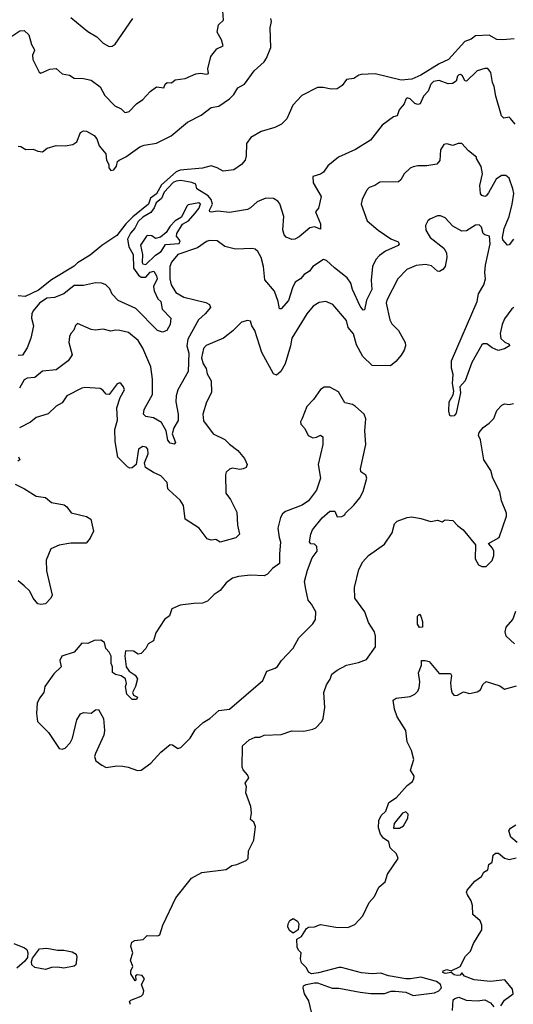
# Model space of a CAD drawing. Extents: x 1690054 to 1842981, y 782881 to 914114.
# Tile 369 of 656: x 1771016 to 1774263, y 851546 to 858018. Entities that reach past the tile are written whole.
import ezdxf

# ---------------------------------------------------------------- set-up
doc = ezdxf.new("R2010")
doc.units = 0

msp = doc.modelspace()

# ---------------------------------------------------------------- linework, layer by layer
at = {"layer": '0CON10XD'}
for points in [[(1770965, 857908.8), (1771016.4, 857943.6), (1771045, 857946.7), (1771075, 857917.5), (1771092.5, 857855), (1771111.2, 857825), (1771113.3, 857815), (1771100, 857785), (1771102, 857755), (1771142.7, 857672.7), (1771155, 857666.7), (1771215, 857692.5), (1771255, 857696.2), (1771295, 857660.8), (1771342.4, 857652.4), (1771375, 857634.4), (1771435, 857632), (1771485, 857619.7), (1771545, 857575.7), (1771575, 857518.6), (1771640.9, 857450.9), (1771682.3, 857432.3), (1771705, 857410), (1771715, 857406.7), (1771735, 857413.3), (1771783.3, 857465), (1771826.8, 857493.2), (1771874.1, 857545.9), (1771915, 857576.7), (1771965, 857570), (1771973.1, 857595), (1771985, 857605.6), (1772015, 857603.3), (1772037.9, 857622.1), (1772105, 857631.3), (1772175, 857661.6), (1772205, 857665.3), (1772245, 857658.9), (1772257.4, 857665), (1772252.7, 857695), (1772273.9, 857776.1), (1772313.7, 857826.3), (1772354.5, 857845.5), (1772343.8, 857885), (1772314.9, 857935), (1772323.9, 857985), (1772356.3, 858015), (1772353.2, 858075)], [(1771005, 857186.2), (1771023.9, 857183.9), (1771055, 857163.8), (1771105, 857166.2), (1771135, 857153.3), (1771165, 857150), (1771196.4, 857173.6), (1771255, 857190.8), (1771315, 857188.9), (1771365, 857197.1), (1771392, 857215), (1771415, 857276.2), (1771435, 857288), (1771455, 857285.7), (1771505, 857255.7), (1771522.5, 857235), (1771538.9, 857188.9), (1771582, 857135), (1771587.5, 857095), (1771602.5, 857065), (1771603, 857043), (1771615, 857027.5), (1771635, 857030), (1771652.5, 857055), (1771660, 857085), (1771670, 857095), (1771714.4, 857115.6), (1771805, 857182.1), (1771835, 857193.8), (1771914.7, 857205.3), (1772012, 857255), (1772120, 857345), (1772209.1, 857390.9), (1772275, 857441.4), (1772325, 857449.6), (1772395, 857498.2), (1772425, 857525.5), (1772450.2, 857569.8), (1772495.2, 857594.8), (1772558.9, 857681.1), (1772625, 857740.6), (1772640, 857765), (1772668.8, 857835), (1772664.2, 857965), (1772671.2, 858005), (1772668.8, 858025)], [(1771352.1, 858032.1), (1771465, 857940.8), (1771523.3, 857905), (1771565, 857863.3), (1771605, 857841.2), (1771625, 857843.8), (1771644.1, 857855.9), (1771759.2, 858025)], [(1774268.3, 857891.7), (1774195, 857886.2), (1774155, 857886.7), (1774105, 857915.8), (1774015, 857910.7), (1773985, 857889.5), (1773945, 857874.4), (1773836.5, 857755), (1773775, 857728.6), (1773655, 857653.6), (1773595, 857626.4), (1773525, 857621.1), (1773355, 857661.4), (1773263.2, 857656.8), (1773246.9, 857653.1), (1773215, 857631.9), (1773165, 857625.6), (1773137.1, 857585), (1773104.1, 857564.1), (1773065, 857560.8), (1773012.5, 857572.5), (1772975, 857571.4), (1772871, 857519), (1772812.4, 857455), (1772789.1, 857400.9), (1772774.2, 857365.8), (1772738.7, 857331.3), (1772695, 857308.3), (1772605, 857282.9), (1772536.7, 857243.4), (1772508.6, 857205), (1772506.3, 857123.7), (1772498, 857095), (1772475, 857066), (1772425, 857030), (1772355, 857022), (1772315, 857044.3), (1772275, 857057.1), (1772217.8, 857042.2), (1772071.1, 857028.9), (1772045, 857018), (1771947.9, 856932.1), (1771915, 856873.4), (1771875.7, 856844.3), (1771864.1, 856805), (1771759, 856721), (1771714.1, 856675.9), (1771655, 856600), (1771556.6, 856533.4), (1771479.5, 856470.5), (1771395, 856420.6), (1771375, 856398.7), (1771225, 856308.4), (1771140.4, 856239.6), (1771051.6, 856198.4), (1771005, 856202.5)], [(1774275, 857332), (1774245, 857369.2), (1774235, 857376.2), (1774200.3, 857370.3), (1774185, 857385.8), (1774148.6, 857515), (1774137.7, 857577.7), (1774125.8, 857605), (1774115, 857670), (1774095, 857695.9), (1774075, 857696.9), (1774025, 857680.7), (1773955, 857614), (1773943.3, 857615), (1773928.9, 857648.9), (1773915, 857656.5), (1773905, 857656.2), (1773895, 857647.1), (1773886.8, 857613.2), (1773862.7, 857597.3), (1773835, 857596.9), (1773775, 857618.9), (1773738.7, 857611.3), (1773720.8, 857595), (1773702.1, 857547.9), (1773671.9, 857515), (1773650, 857465), (1773635, 857460.6), (1773615, 857467.5), (1773585, 857497.5), (1773565, 857504), (1773555, 857496.2), (1773545.5, 857465), (1773512.2, 857425), (1773498.8, 857385), (1773475, 857379.5), (1773399.5, 857325), (1773323.4, 857226.6), (1773225.6, 857164.4), (1773114, 857115), (1773043.1, 857056.9), (1773015.4, 857014.6), (1772995, 857001.4), (1772945, 856986.2), (1772946.5, 856945), (1772998.4, 856855), (1772982.1, 856777.9), (1772962.1, 856755), (1772995.2, 856675.2), (1772995, 856641.4), (1772955, 856655.4), (1772925, 856649.6), (1772855, 856590.8), (1772825, 856574.6), (1772805, 856573.8), (1772768.1, 856588.1), (1772755, 856603.3), (1772746.6, 856636.6), (1772753.8, 856725), (1772726.7, 856806.7), (1772714, 856825), (1772685, 856842.9), (1772634.3, 856844.3), (1772578.9, 856821.1), (1772535, 856781.4), (1772515, 856770.8), (1772395, 856750.5), (1772318.2, 856758.2), (1772275, 856751.5), (1772265.5, 856755.5), (1772263.8, 856765), (1772283.9, 856805), (1772276.2, 856835), (1772255, 856859.1), (1772181.1, 856905), (1772175, 856936.4), (1772147.7, 856947.7), (1772075, 856960.9), (1772045, 856957.3), (1772025, 856947.9), (1771966.5, 856885), (1771948.6, 856841.4), (1771914.2, 856815), (1771899.6, 856780.4), (1771878.8, 856751.2), (1771825, 856720.4), (1771795, 856690.3), (1771773.6, 856646.4), (1771744.8, 856615.2), (1771725.6, 856575), (1771734, 856525), (1771763.1, 856475), (1771764.3, 856385), (1771798.2, 856338.2), (1771815, 856325.2), (1771845, 856325.6), (1771875, 856358.8), (1771897.1, 856365), (1771915.9, 856335), (1771920.6, 856315), (1771896.9, 856265), (1771900, 856235), (1771923.5, 856183.5), (1771944, 856165), (1771953.3, 856115), (1772010, 856055), (1772005.8, 856015), (1771983.8, 855975), (1771955, 855963.8), (1771921.4, 855975), (1771779.5, 856119.5), (1771662.7, 856172.7), (1771624.1, 856214.1), (1771607.7, 856247.7), (1771581.4, 856275), (1771555.5, 856285.5), (1771515, 856287), (1771435, 856270.3), (1771375, 856269.6), (1771305, 856215.5), (1771245, 856192.2), (1771195, 856186.9), (1771145, 856154.7), (1771104.2, 856105), (1771095, 856083.3), (1771093.9, 856056.1), (1771106.1, 856005), (1771088.3, 855925), (1771065, 855860.6), (1771035, 855812.9), (1771005, 855810)], [(1774101, 856879), (1774085, 856859.1), (1774075, 856855.6), (1774055, 856862), (1774047.5, 856875), (1774042.1, 856927.9), (1774060.8, 857005), (1774051.7, 857051.7), (1774020, 857105), (1774020, 857115), (1773967.5, 857155), (1773925, 857203.8), (1773900, 857205), (1773865, 857191.2), (1773825, 857201.2), (1773805, 857196.7), (1773785, 857162.5), (1773778.8, 857091.2), (1773761.1, 857068.9), (1773695, 857056.9), (1773635, 857057.5), (1773605, 857050), (1773585, 857041.2), (1773544.5, 857005.5), (1773524, 856965), (1773507.9, 856952.1), (1773385, 856950.5), (1773353, 856927), (1773315, 856914.4), (1773297.8, 856895), (1773269.2, 856835), (1773263.1, 856805), (1773300.8, 856695), (1773374.3, 856635), (1773458.1, 856578.1), (1773505, 856556.7), (1773512.9, 856545), (1773506.6, 856533.4), (1773423.3, 856496.7), (1773382.3, 856467.7), (1773359.5, 856440.5), (1773337.1, 856395), (1773327.3, 856305), (1773333.3, 856245), (1773297.3, 856175), (1773285, 856111.2), (1773275, 856109.2), (1773255, 856134.2), (1773205.4, 856245), (1773193.9, 856285), (1773170.9, 856320.9), (1773086.3, 856386.4), (1773035, 856434.5), (1773015, 856441.5), (1772945, 856396), (1772922.5, 856365), (1772886.9, 856343.1), (1772862.7, 856315), (1772827.4, 856292.6), (1772809.5, 856255), (1772785, 856172.9), (1772735, 856117.5), (1772725, 856117.5), (1772717.1, 856165), (1772692.5, 856232.5), (1772628, 856308), (1772620.6, 856395), (1772604.4, 856454.4), (1772582.5, 856495), (1772565, 856508.6), (1772545, 856513.1), (1772435, 856509.4), (1772365, 856527.8), (1772314.5, 856564.5), (1772265, 856566.9), (1772245, 856560), (1772185, 856519.2), (1772056.2, 856475), (1772015, 856424), (1772004.5, 856394.5), (1772003.5, 856315), (1772011.8, 856275), (1772042.7, 856225), (1772095, 856193.4), (1772239.8, 856159.8), (1772263.3, 856145), (1772270.4, 856125), (1772236.2, 856083.8), (1772191.3, 856045), (1772122.9, 855917.1), (1772115.6, 855875), (1772128.7, 855825), (1772123.7, 855705), (1772056.2, 855585), (1772044.7, 855545), (1772042.3, 855505), (1772058.3, 855425), (1772057.8, 855382.3), (1772030.4, 855335), (1772018.5, 855295), (1772040.8, 855239.2), (1772032.3, 855227.7), (1772005, 855234.6), (1771989.7, 855255), (1771979.2, 855315), (1771949.5, 855369.5), (1771895, 855399.7), (1771845, 855409.1), (1771829.5, 855425), (1771833.9, 855455), (1771888.9, 855555), (1771890.4, 855655), (1771878.9, 855735), (1771825, 855858), (1771795, 855908.6), (1771732, 855962), (1771675, 855975.6), (1771645, 855977.8), (1771615, 855971.1), (1771565, 855982.9), (1771513.6, 855976.4), (1771485, 855982), (1771395, 856020), (1771382.3, 856007.7), (1771372, 855978), (1771351.2, 855955), (1771342.9, 855935), (1771340, 855895), (1771360, 855815), (1771334.4, 855775), (1771255, 855715.6), (1771165, 855707.5), (1771115, 855665.8), (1771065, 855662.3), (1771045, 855650), (1771015.1, 855594.9)], [(1774265, 856575.8), (1774235, 856538), (1774225, 856536), (1774195, 856570), (1774192, 856585), (1774203.2, 856645), (1774235.4, 856724.6), (1774256, 856805), (1774265.6, 856874.4), (1774260.8, 856905), (1774235, 856975.6), (1774215, 856994.2), (1774185.7, 856994.3), (1774149.5, 856970.5), (1774101, 856879)], [(1771845, 856409.2), (1771910, 856470), (1771945.5, 856495), (1771975, 856540.5), (1772065, 856546.4), (1772070.5, 856565), (1772046.5, 856595), (1772048.5, 856611.5), (1772087.3, 856672.7), (1772125.4, 856695), (1772169.1, 856745), (1772195, 856777.5), (1772205, 856805.6), (1772193.3, 856813.3), (1772125, 856800.8), (1772115, 856791.2), (1772079.6, 856720.4), (1772038.1, 856695), (1772005, 856660), (1771980, 856620), (1771941.3, 856588.7), (1771909.5, 856579.5), (1771885, 856597.8), (1771855, 856600), (1771849.2, 856595), (1771810.9, 856535), (1771822.5, 856475), (1771821.3, 856421.3), (1771825, 856413.1), (1771845, 856409.2)], [(1774265.7, 856125), (1774253.7, 856116.3), (1774205, 856052.5), (1774189.4, 856015), (1774176, 855955), (1774181.7, 855921.7), (1774208.3, 855898.3), (1774236, 855885), (1774238.1, 855875), (1774205.7, 855855), (1774163.2, 855843.2), (1774125, 855860), (1774087.9, 855887.9), (1774065, 855888.1), (1774055, 855880.4), (1773989.8, 855765), (1773946.7, 855643.3), (1773911.6, 855605), (1773915.2, 855565), (1773910, 855535), (1773888, 855432), (1773875, 855413.1), (1773855, 855411.2), (1773845, 855416.7), (1773839.3, 855445), (1773842.2, 855505), (1773868.1, 855551.9), (1773872.5, 855575), (1773863.7, 855626.3), (1773867.9, 855685), (1773857.4, 855727.4), (1773855.5, 855775), (1774026, 856165), (1774033.4, 856216.6), (1774069.3, 856275), (1774080, 856315), (1774075.3, 856355.3), (1774079.8, 856405), (1774110, 856545), (1774105.8, 856595.8), (1774075, 856602.5), (1774065, 856612.5), (1774052.9, 856655), (1774039.5, 856669.5), (1774015, 856668.1), (1773955, 856630), (1773925, 856627.5), (1773865, 856661.4), (1773815, 856715.7), (1773785, 856727.5), (1773765, 856727.5), (1773715, 856707.5), (1773700, 856695), (1773685.8, 856665), (1773687.5, 856635), (1773715.8, 856585), (1773805.8, 856515), (1773822.9, 856485), (1773825.6, 856455), (1773814.4, 856395.6), (1773798.8, 856375), (1773777.7, 856362.3), (1773765, 856363.8), (1773725, 856398.9), (1773685, 856408.5), (1773625, 856401.2), (1773562, 856375), (1773504.2, 856315), (1773430.5, 856175), (1773426.9, 856155), (1773450, 856045), (1773465, 856018), (1773508.6, 855975), (1773550.8, 855895), (1773554.3, 855875), (1773545.6, 855845), (1773525, 855813.3), (1773489.7, 855770.3), (1773455, 855742.5), (1773335, 855744.4), (1773273.7, 855803.7), (1773231.5, 855881.5), (1773212.4, 855952.4), (1773176.6, 855995), (1773165, 856041.5), (1773075.4, 856145.4), (1773030, 856165), (1772985, 856159.2), (1772945.5, 856134.5), (1772905, 856084), (1772805.5, 855925), (1772797.3, 855875), (1772763.1, 855755), (1772734.2, 855705), (1772705, 855681.4), (1772685, 855690.8), (1772609.7, 855829.7), (1772562.5, 855975), (1772543.8, 856005), (1772535, 856036.7), (1772515, 856040), (1772475, 856030), (1772418.3, 855971.7), (1772356.7, 855925), (1772243.1, 855876.9), (1772224.6, 855855.4), (1772212.5, 855795), (1772222.1, 855755), (1772241.8, 855725), (1772249.1, 855689.1), (1772274.5, 855644.5), (1772278.3, 855568.3), (1772245, 855503.3), (1772221.1, 855425), (1772225, 855381.2), (1772289.2, 855295), (1772365, 855258.8), (1772395, 855226.7), (1772450, 855185), (1772495, 855133.3), (1772512, 855095), (1772506, 855075), (1772485, 855064.4), (1772465, 855061.4), (1772415, 855069.2), (1772395.7, 855064.3), (1772375, 855043.8), (1772370, 855025), (1772371.1, 854905), (1772402.5, 854865), (1772445, 854780), (1772448.1, 854695), (1772462.5, 854635), (1772437.6, 854612.4), (1772335, 854583.8), (1772305, 854600), (1772275, 854596), (1772250, 854605), (1772196, 854675), (1772104.5, 854734.5), (1772092.8, 854825), (1772070.5, 854860.5)], [(1772070.5, 854860.5), (1771998, 854925), (1771991.2, 854935), (1771985.8, 854975), (1771945, 855019.4), (1771895, 855041.4), (1771842.5, 855075), (1771836, 855105), (1771860, 855165), (1771859.2, 855195), (1771848.8, 855208.8), (1771825, 855212), (1771798, 855195), (1771782.5, 855095), (1771755, 855071.4), (1771740.9, 855070.9), (1771725, 855079.2), (1771661.7, 855141.7), (1771644.7, 855244.7), (1771641.2, 855325), (1771660, 855385), (1771654.3, 855465.7), (1771676.2, 855535), (1771704.2, 855585), (1771698.8, 855605), (1771682.5, 855625), (1771675, 855630), (1771657.5, 855625), (1771605, 855553.3), (1771585, 855556.7), (1771563.2, 855583.2), (1771544.3, 855594.3), (1771445, 855600.5), (1771425, 855596.5), (1771325.5, 855544.5), (1771295, 855498.6), (1771255, 855477.1), (1771202.1, 855427.9), (1771125, 855403.3), (1771086.9, 855373.1), (1771013.3, 855335)], [(1771791.7, 853081.7), (1771815, 853084), (1771878.5, 853131.5), (1771945, 853202.5), (1772005, 853252.5), (1772021.7, 853251.7), (1772055, 853227.5), (1772075, 853233.3), (1772138, 853295), (1772170.4, 853349.6), (1772222.2, 853397.8), (1772266.7, 853425), (1772325, 853476.4), (1772395, 853485.7), (1772614.2, 853675), (1772642.5, 853735), (1772695.6, 853754.4), (1772712.7, 853767.3), (1772738.8, 853805), (1772815, 853886.7), (1772851.2, 853955), (1772944.2, 854045.8), (1772961.2, 854075), (1772963.3, 854125), (1772935.7, 854175.7), (1772912.7, 854202.7), (1772897.8, 854275), (1772890, 854325), (1772909.5, 854400.5), (1772940.3, 854479.7), (1772973.3, 854525), (1772970, 854555), (1772955, 854570), (1772931.7, 854571.7), (1772922.5, 854585), (1772930, 854635), (1772941.2, 854665), (1773005, 854742.5), (1773055, 854787.5), (1773088.3, 854788.3), (1773105, 854750), (1773135, 854752.5), (1773155, 854762.5), (1773160, 854775), (1773215, 854826.7), (1773253.8, 854875), (1773275, 854917.5), (1773300, 855005), (1773293, 855023), (1773260, 855045), (1773257.5, 855065), (1773294, 855225), (1773286.2, 855315), (1773293.3, 855395), (1773282.5, 855425), (1773225.9, 855475.9), (1773205, 855488.8), (1773155, 855500), (1773112.7, 855572.7), (1773055, 855602.5), (1773018.3, 855601.7), (1772993.6, 855586.4), (1772949.1, 855520.9), (1772904.2, 855475.8), (1772873.8, 855396.2), (1772863.8, 855375), (1772865, 855360), (1772890.7, 855330.7), (1772912.5, 855285), (1772945, 855270), (1772967.3, 855272.7), (1772995, 855286.2), (1773010, 855275), (1773010, 855225), (1772980, 855095), (1772993.8, 855005), (1772968, 854925), (1772915.9, 854854.1), (1772874.3, 854825.7), (1772765, 854786), (1772745, 854770), (1772731.2, 854745), (1772713.8, 854675), (1772722, 854615), (1772732.5, 854585), (1772724.3, 854505), (1772725.7, 854444.3), (1772679.1, 854410.9), (1772645, 854372.5), (1772625, 854361.4), (1772535, 854366.7), (1772455, 854357.5), (1772415, 854346.4), (1772375, 854317.1), (1772333.6, 854266.4), (1772295, 854240.4), (1772251.9, 854195), (1772217.3, 854182.7), (1772161.1, 854181.1), (1772070.9, 854169.1), (1772016.7, 854145), (1772000.7, 854099.3), (1771967.5, 854075), (1771911.7, 853988.3), (1771896.2, 853935), (1771860, 853915), (1771845.8, 853884.2), (1771815, 853851.2), (1771795, 853846.7), (1771765, 853867.5), (1771711.7, 853868.3), (1771707.5, 853835), (1771716.7, 853765), (1771736.1, 853736.1), (1771775, 853710), (1771790, 853685), (1771777.5, 853635), (1771757.5, 853595), (1771765, 853577.5), (1771790, 853565), (1771785, 853550), (1771755, 853550), (1771720, 853585), (1771711.2, 853635), (1771717.5, 853655), (1771712.5, 853685), (1771683.9, 853703.9), (1771645, 853713.8), (1771626.4, 853726.4), (1771626.7, 853765), (1771616.7, 853785), (1771617.5, 853835), (1771605, 853860), (1771582.5, 853885), (1771573.3, 853925), (1771549.5, 853939.5), (1771505, 853936.2), (1771465, 853916.7), (1771425, 853920), (1771375, 853860), (1771293.3, 853835), (1771280, 853805), (1771287.5, 853765), (1771241.2, 853718.8), (1771181.2, 853635), (1771173.8, 853595), (1771145, 853557.5), (1771130.8, 853525), (1771126.4, 853456.4), (1771133.8, 853405), (1771205, 853332.5), (1771275, 853227.5), (1771295, 853223.3), (1771315, 853230), (1771348.8, 853265), (1771364.1, 853295.9), (1771391.4, 853415), (1771415, 853454), (1771435, 853464), (1771485, 853458.8), (1771515, 853481.2), (1771535, 853483.3), (1771567.5, 853425), (1771574.4, 853345), (1771568.6, 853315), (1771513.6, 853193.6), (1771508.8, 853175), (1771516.4, 853146.4), (1771555, 853116.7), (1771585, 853103.3), (1771655, 853112.5), (1771695, 853110), (1771730, 853105), (1771791.7, 853081.7)], [(1771743.8, 851545), (1771737.5, 851565), (1771746.2, 851573.8), (1771815, 851600), (1771828.4, 851611.6), (1771831.5, 851635), (1771816.7, 851675), (1771836.2, 851713.8), (1771821.4, 851735), (1771789.4, 851740.6), (1771777.7, 851732.3), (1771780, 851705), (1771775, 851700), (1771746.2, 851745), (1771746.2, 851765), (1771760, 851795), (1771743.6, 851836.4), (1771760, 851885), (1771747.5, 851925), (1771752.5, 851955), (1771774.2, 851965.8), (1771827.7, 851972.3), (1771855, 851997.5), (1771925, 851996.2), (1771937.1, 852002.9), (1771956.7, 852065), (1772043.8, 852246.2), (1772146.7, 852375), (1772215, 852412), (1772375, 852432), (1772412.3, 852457.7), (1772445, 852463.8), (1772505, 852490), (1772517.8, 852505), (1772520, 852555), (1772555.5, 852624.5), (1772567.1, 852715), (1772555, 852742.5), (1772535, 852760), (1772540.6, 852805), (1772536.5, 852846.5), (1772502.5, 852935), (1772507.5, 852975), (1772500, 853000), (1772522.5, 853035), (1772515, 853053.3), (1772485.9, 853085.9), (1772478.8, 853105), (1772482.5, 853245), (1772525, 853283.3), (1772565, 853301.2), (1772595, 853302), (1772624.2, 853315.8), (1772735, 853318.8), (1772805, 853343.3), (1772885, 853341.2), (1772945, 853353.3), (1772965, 853363.3), (1773002.5, 853405), (1773012.5, 853425), (1773022.7, 853497.3), (1773017.5, 853595), (1773034, 853645), (1773057.9, 853682.1), (1773069.2, 853715), (1773105, 853742.5), (1773165, 853775.7), (1773245, 853792.9), (1773297.9, 853812.1), (1773356, 853895), (1773356, 853966), (1773349.2, 853995), (1773311.1, 854055), (1773286.7, 854125), (1773221.5, 854215), (1773218.2, 854285), (1773245.9, 854404.1), (1773274.2, 854455), (1773310.8, 854495), (1773415, 854571.2), (1773466.9, 854645), (1773481.2, 854705), (1773499.3, 854720.7), (1773565, 854746.2), (1773595, 854750), (1773655, 854740), (1773720.3, 854720.3), (1773765, 854727.1), (1773795, 854717.5), (1773815, 854730), (1773866.1, 854726.1), (1773895, 854693.3), (1773934.2, 854664.2), (1774013.8, 854565), (1774011.9, 854475), (1774034, 854435), (1774055, 854424.2), (1774085, 854422.5), (1774125, 854464), (1774135.7, 854495), (1774134.1, 854524.1), (1774126.2, 854545), (1774100, 854575), (1774169.2, 854615), (1774219.2, 854755), (1774219.2, 854775), (1774185.4, 854855.4), (1774173.5, 854915), (1774127.5, 855005), (1774115, 855054.2), (1774070, 855125), (1774046.6, 855256.6), (1774033.8, 855285), (1774038, 855305), (1774065, 855338), (1774103.8, 855365), (1774134.3, 855395.7), (1774155, 855450), (1774186.7, 855485), (1774205, 855492), (1774235, 855487.5), (1774265, 855496)], [(1771006.7, 855145), (1771015.7, 855125), (1771004.4, 855115.6)], [(1770985, 854964.3), (1771046.2, 854935), (1771125, 854885.6), (1771185, 854877.1), (1771225, 854843.1), (1771308.7, 854828.7), (1771325, 854816.2), (1771355, 854776), (1771455, 854752.9), (1771484, 854735), (1771500.8, 854655), (1771480, 854610), (1771452.3, 854577.7), (1771352.6, 854577.4), (1771275, 854563.1), (1771220.9, 854539.1), (1771189.6, 854465), (1771192.3, 854395), (1771228.8, 854235), (1771220, 854215), (1771185, 854177.5), (1771155, 854173.8), (1771135, 854178), (1771104.4, 854215), (1771081.3, 854261.3), (1771046, 854296), (1771005, 854329.4)], [(1773645, 854022.5), (1773632, 854045), (1773632.9, 854097.1), (1773645, 854110), (1773655, 854097.5), (1773665, 854062.5), (1773665, 854023.8), (1773645, 854022.5)], [(1774270, 853915), (1774216.7, 853965), (1774208.8, 853995), (1774216.7, 854025), (1774260, 854075), (1774279.3, 854130.7)], [(1772935.8, 851495), (1772918.6, 851568.6), (1772890, 851615), (1772880, 851655), (1772883.6, 851666.4), (1772900, 851675), (1772955, 851686.7), (1772975, 851686.7), (1773071.7, 851651.7), (1773115, 851651.8), (1773254.9, 851624.9), (1773325, 851617.4), (1773415, 851617), (1773458.5, 851631.5), (1773485, 851632.8), (1773555.8, 851625.9), (1773605, 851602.9), (1773745, 851621.8), (1773774, 851635), (1773790, 851655), (1773784, 851675), (1773757.5, 851695), (1773655, 851724.8), (1773587.8, 851712.2), (1773555, 851712.6), (1773442.8, 851732.8), (1773391.5, 851751.5), (1773335, 851746.5), (1773265, 851753), (1773132, 851788), (1773115, 851788.8), (1772981.7, 851751.7), (1772935, 851746.7), (1772915, 851757.5), (1772902.5, 851785), (1772869.3, 851819.3), (1772863.3, 851845), (1772867.5, 851885), (1772850.7, 851900.7), (1772840.7, 851920.7), (1772840, 851975), (1772869.5, 851990.5), (1772902.5, 852045), (1772915, 852053.3), (1772954.2, 852055.8), (1772995, 852070), (1773095, 852051.8), (1773175, 852050.3), (1773220.7, 852069.3), (1773272.6, 852127.4), (1773315.8, 852215), (1773349.6, 852255), (1773379, 852315), (1773420.1, 852349.9), (1773435, 852401.8), (1773505.6, 852505), (1773495.4, 852535.4), (1773452, 852575), (1773443.6, 852613.6), (1773408.3, 852638.3), (1773390, 852665), (1773376.7, 852705), (1773378.8, 852755), (1773392.7, 852787.3), (1773424.4, 852815.6), (1773445, 852873.3), (1773495.7, 852904.3), (1773563.8, 852985), (1773599.3, 853010.7), (1773609.3, 853030.7), (1773610, 853045), (1773586.7, 853085), (1773608.8, 853155), (1773593.9, 853213.9), (1773565, 853270), (1773555.7, 853345), (1773499.2, 853435), (1773482.5, 853485), (1773472.5, 853545), (1773491.7, 853558.3), (1773585, 853568.8), (1773615, 853583.8), (1773635.5, 853604.5), (1773644.2, 853625), (1773647.5, 853665), (1773640, 853725), (1773658.1, 853775), (1773660, 853805), (1773683.6, 853806.4), (1773708.9, 853798.9), (1773775, 853720), (1773849.3, 853719.3), (1773856.2, 853706.2), (1773850.8, 853659.2), (1773854.2, 853615.8), (1773861.1, 853591.1), (1773875, 853575.8), (1773895, 853577.5), (1773935, 853598.8), (1773975, 853588.8), (1774025, 853598.8), (1774046.8, 853613.2), (1774061.7, 853648.3), (1774085, 853667.5), (1774175, 853640), (1774205, 853617.5), (1774285, 853640)], [(1773515, 852702.5), (1773540.3, 852719.7), (1773570, 852770), (1773572.5, 852795), (1773555, 852811.9), (1773535, 852802.9), (1773480, 852735), (1773475, 852703.3), (1773515, 852702.5)], [(1774289.5, 852609.5), (1774246.2, 852645), (1774234.1, 852685.9), (1774245, 852702.5), (1774280, 852725)], [(1774181.2, 851535), (1774205, 851573.3), (1774262.5, 851615), (1774257.5, 851645), (1774206.4, 851706.4), (1774113.3, 851696.7), (1774005, 851707.5), (1773941, 851731), (1773925, 851753.3), (1773912.5, 851737.5), (1773894.8, 851734.8), (1773875, 851738.9), (1773854.6, 851754.6), (1773815, 851747.3), (1773800.5, 851755), (1773801.4, 851765), (1773825, 851773.8), (1773855, 851765.6), (1773913.8, 851795), (1773948.3, 851861.7), (1773980.8, 851895), (1774001.9, 851945), (1774055.6, 852035), (1774055.7, 852065), (1774044.2, 852094.2), (1773996.2, 852135), (1773994.2, 852194.2), (1773985.6, 852225.6), (1773960.8, 852265), (1773956.2, 852283.8), (1773960, 852295), (1774010, 852355), (1774053.3, 852386.7), (1774070, 852415), (1774095, 852430), (1774102.5, 852465), (1774125, 852480), (1774130, 852525), (1774145, 852540), (1774165, 852540), (1774205, 852506.2), (1774235, 852498), (1774282.3, 852507.7)], [(1772815, 852012.5), (1772790.7, 852030.7), (1772780, 852055), (1772782.5, 852075), (1772793.9, 852096.1), (1772815, 852110), (1772843, 852093), (1772852.5, 852075), (1772847.5, 852035), (1772815, 852012.5)], [(1770976.4, 851946.4), (1771047.9, 851917.9), (1771063, 851905), (1771070.1, 851885), (1771066.5, 851853.5), (1771050.1, 851829.9), (1770996.4, 851783.6)], [(1771185, 851773.6), (1771115, 851786.9), (1771094.6, 851805), (1771092.5, 851825), (1771100.7, 851849.3), (1771145, 851911.3), (1771195, 851915.8), (1771265, 851901.5), (1771305, 851901.1), (1771361.3, 851891.3), (1771388, 851875), (1771392, 851855), (1771386, 851805), (1771374.2, 851795.8), (1771306.8, 851783.2), (1771265, 851790.2), (1771225, 851787.2), (1771185, 851773.6)], [(1773862.5, 851505), (1773867.7, 851575), (1773878.2, 851585), (1773905, 851592.5), (1773952.3, 851572.3), (1774025, 851569), (1774075, 851574.3), (1774113.6, 851555), (1774135, 851529.4)]]:
    msp.add_lwpolyline(points, dxfattribs=at)

doc.saveas('drawing.dxf')
